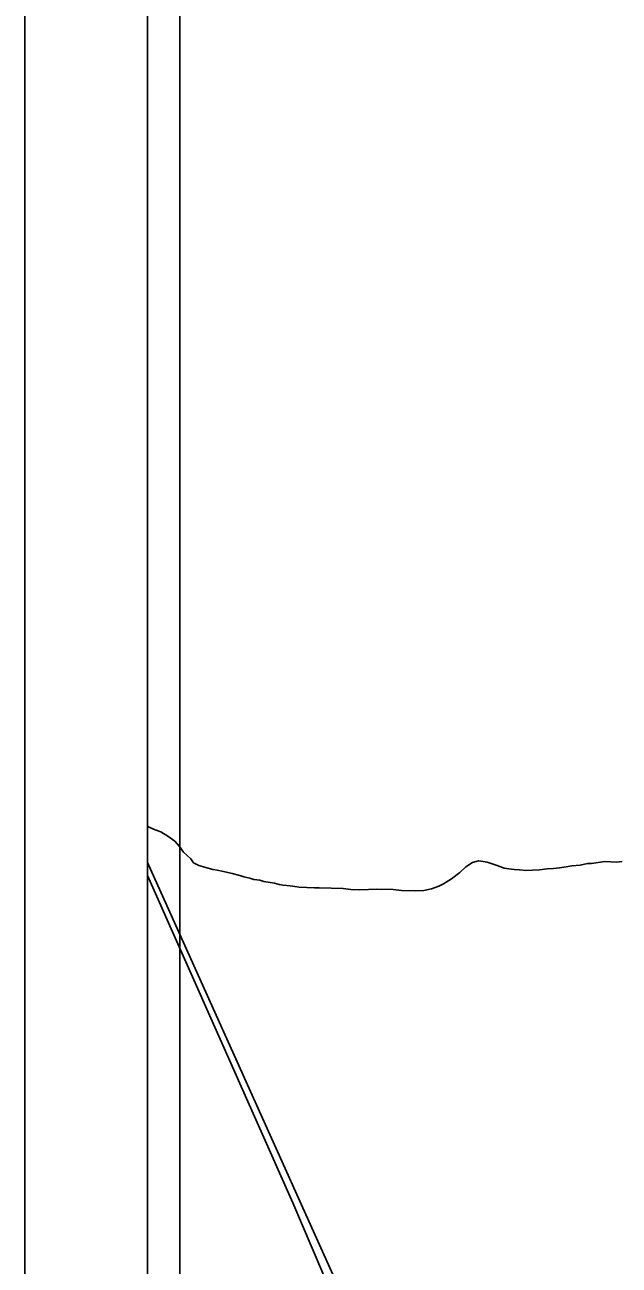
# Model space of a CAD drawing. Extents: x 0 to 34, y -2.3 to 22.
# Drawn here: x 2 to 2.383, y 14.692 to 15.492 of the extents above; entities that cross this region are included whole.
import ezdxf

# ---------------------------------------------------------------- set-up
doc = ezdxf.new("R2010")
doc.units = 0
for name, color, linetype in [('GM_X_County', 7, 'Continuous'), ('GM_X_Minor_River', 7, 'Continuous'), ('GM_X_Rail_Line', 7, 'Continuous'), ('GM_X_Section', 7, 'Continuous'), ('GM_X_Township', 7, 'Continuous'), ('SH_Data', 7, 'Continuous')]:
    doc.layers.add(name, color=color, linetype=linetype)

msp = doc.modelspace()

# ---------------------------------------------------------------- linework, layer by layer
at = {"layer": 'GM_X_County'}
msp.add_line((2.07917, 20.89939), (2.07917, 14.49705), dxfattribs=at)
at = {"layer": 'GM_X_Minor_River'}
for p, q in [((2.08066, 14.97442), (2.07917, 14.97531)), ((2.08404, 14.97281), (2.08066, 14.97442)), ((2.0878, 14.97155), (2.08404, 14.97281)), ((2.09228, 14.96876), (2.0878, 14.97155)), ((2.09675, 14.96559), (2.09228, 14.96876)), ((2.09969, 14.96208), (2.09675, 14.96559)), ((2.10225, 14.95858), (2.09969, 14.96208)), ((2.10707, 14.95426), (2.10225, 14.95858)), ((2.10889, 14.95155), (2.10707, 14.95426)), ((2.11227, 14.94993), (2.10889, 14.95155)), ((2.12131, 14.94737), (2.11227, 14.94993)), ((2.28443, 14.94896), (2.28052, 14.94528)), ((2.28869, 14.95188), (2.28443, 14.94896)), ((2.29252, 14.9529), (2.28869, 14.95188)), ((2.29555, 14.95243), (2.29252, 14.9529)), ((2.2982, 14.95197), (2.29555, 14.95243)), ((2.30083, 14.95113), (2.2982, 14.95197)), ((2.3046, 14.94988), (2.30083, 14.95113)), ((2.30911, 14.94823), (2.3046, 14.94988)), ((2.31214, 14.94776), (2.30911, 14.94823)), ((2.31555, 14.94728), (2.31214, 14.94776)), ((2.33685, 14.94778), (2.33189, 14.94717)), ((2.34103, 14.94803), (2.33685, 14.94778)), ((2.34484, 14.9483), (2.34103, 14.94803)), ((2.34904, 14.94893), (2.34484, 14.9483)), ((2.35286, 14.94958), (2.34904, 14.94893)), ((2.3582, 14.95018), (2.35286, 14.94958)), ((2.36279, 14.95118), (2.3582, 14.95018)), ((2.36545, 14.9511), (2.36279, 14.95118)), ((2.37118, 14.95207), (2.36545, 14.9511)), ((2.37385, 14.95237), (2.37118, 14.95207)), ((2.38182, 14.95214), (2.37385, 14.95237)), ((2.38525, 14.95241), (2.38182, 14.95214)), ((2.12396, 14.94692), (2.12131, 14.94737)), ((2.12812, 14.94603), (2.12396, 14.94692)), ((2.13378, 14.94472), (2.12812, 14.94603)), ((2.13869, 14.94344), (2.13378, 14.94472)), ((2.14132, 14.9426), (2.13869, 14.94344)), ((2.1451, 14.94173), (2.14132, 14.9426)), ((2.14774, 14.94089), (2.1451, 14.94173)), ((2.15152, 14.94039), (2.14774, 14.94089)), ((2.15416, 14.93956), (2.15152, 14.94039)), ((2.27508, 14.94126), (2.27004, 14.938)), ((2.28052, 14.94528), (2.27508, 14.94126)), ((2.31896, 14.94717), (2.31555, 14.94728)), ((2.32313, 14.94667), (2.31896, 14.94717)), ((2.32732, 14.94692), (2.32313, 14.94667)), ((2.33189, 14.94717), (2.32732, 14.94692)), ((2.16097, 14.93859), (2.15416, 14.93956)), ((2.16399, 14.93774), (2.16097, 14.93859)), ((2.16664, 14.93728), (2.16399, 14.93774)), ((2.17118, 14.93677), (2.16664, 14.93728)), ((2.17421, 14.9363), (2.17118, 14.93677)), ((2.17686, 14.93584), (2.17421, 14.9363)), ((2.18673, 14.93554), (2.17686, 14.93584)), ((2.18977, 14.93545), (2.18673, 14.93554)), ((2.20534, 14.93499), (2.18977, 14.93545)), ((2.21027, 14.93446), (2.20534, 14.93499)), ((2.21596, 14.93429), (2.21027, 14.93446)), ((2.22167, 14.9345), (2.21596, 14.93429)), ((2.227, 14.93472), (2.22167, 14.9345)), ((2.23763, 14.9344), (2.227, 14.93472)), ((2.24294, 14.93387), (2.23763, 14.9344)), ((2.25205, 14.93359), (2.24294, 14.93387)), ((2.25738, 14.93381), (2.25205, 14.93359)), ((2.26235, 14.9348), (2.25738, 14.93381)), ((2.26696, 14.93657), (2.26235, 14.9348)), ((2.27004, 14.938), (2.26696, 14.93657))]:
    msp.add_line(p, q, dxfattribs=at)
at = {"layer": 'GM_X_Rail_Line'}
for p, q in [((2.07917, 14.95173), (2.20257, 14.67742)), ((2.07917, 14.94347), (2.17277, 14.73238)), ((2.17277, 14.73238), (2.23498, 14.58755))]:
    msp.add_line(p, q, dxfattribs=at)
at = {"layer": 'GM_X_Section'}
msp.add_line((2.07917, 15.50545), (2.07917, 14.50598), dxfattribs=at)
at = {"layer": 'GM_X_Township'}
msp.add_line((2.07917, 20.46698), (2.07917, 14.49705), dxfattribs=at)
at = {"layer": 'SH_Data'}
for p, q in [((2, 21), (2, 14)), ((2.1, 20.9), (2.1, 14.1))]:
    msp.add_line(p, q, dxfattribs=at)

doc.saveas('drawing.dxf')
